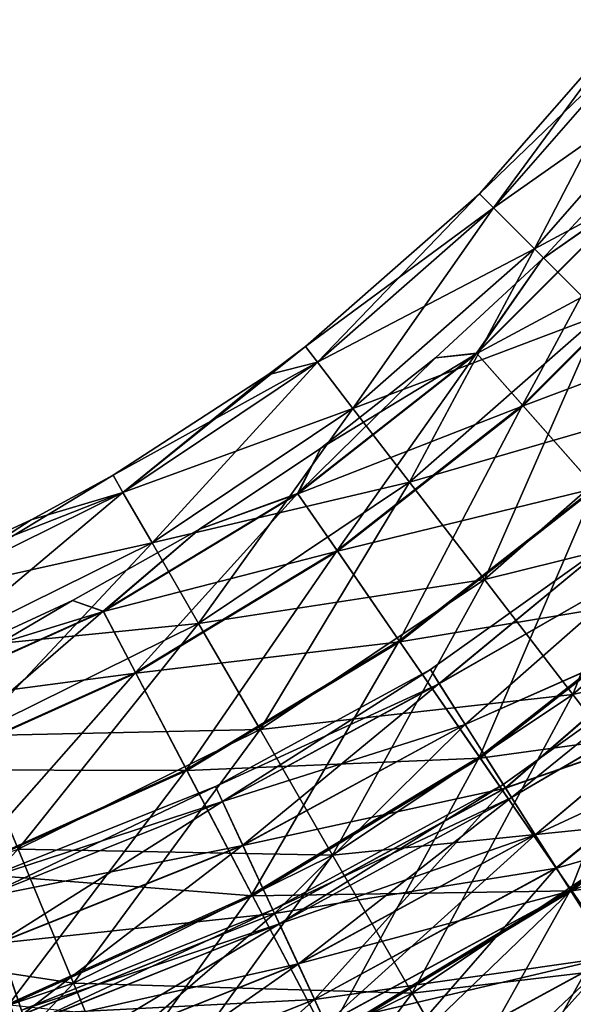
# Model space of a CAD drawing. Header units: millimetres. Extents: x -682 to 137, y -14 to 967.
# Tile 233 of 656: x -37 to -24, y 114 to 135. Entities that reach past the tile are written whole.
import ezdxf

# ---------------------------------------------------------------- set-up
doc = ezdxf.new("R2010")
doc.units = ezdxf.units.MM
doc.header["$LTSCALE"] = 65.185185
for name, color, linetype in [('4087', 7, 'CONTINUOUS'), ('4088', 7, 'CONTINUOUS'), ('4089', 7, 'CONTINUOUS'), ('4090', 7, 'CONTINUOUS'), ('4633', 7, 'CONTINUOUS'), ('4634', 7, 'CONTINUOUS'), ('4635', 7, 'CONTINUOUS'), ('4636', 7, 'CONTINUOUS')]:
    doc.layers.add(name, color=color, linetype=linetype)

msp = doc.modelspace()

# ---------------------------------------------------------------- linework, layer by layer
at = {"layer": '4087', "color": 7, "linetype": 'CONTINUOUS', "true_color": 0x96918c}
for points in [[(-26.405, 131.441), (-26.096, 131.133, 3.59), (-23.041, 135.283), (-26.405, 131.441)], [(-23.041, 135.283), (-26.096, 131.133, 3.59), (-22.695, 135.018, 3.59), (-23.041, 135.283)], [(-26.096, 131.133, 3.59), (-25.189, 130.227, 6.971), (-22.695, 135.018, 3.59), (-26.096, 131.133, 3.59)], [(-22.695, 135.018, 3.59), (-25.189, 130.227, 6.971), (-21.677, 134.238, 6.971), (-22.695, 135.018, 3.59)], [(-25.189, 130.227, 6.971), (-23.736, 128.775, 9.947), (-21.677, 134.238, 6.971), (-25.189, 130.227, 6.971)], [(-30.242, 128.072), (-29.977, 127.726, 3.59), (-26.405, 131.441), (-30.242, 128.072)], [(-26.405, 131.441), (-29.977, 127.726, 3.59), (-26.096, 131.133, 3.59), (-26.405, 131.441)], [(-29.977, 127.726, 3.59), (-29.195, 126.709, 6.971), (-26.096, 131.133, 3.59), (-29.977, 127.726, 3.59)], [(-26.096, 131.133, 3.59), (-29.195, 126.709, 6.971), (-25.189, 130.227, 6.971), (-26.096, 131.133, 3.59)], [(-29.195, 126.709, 6.971), (-27.944, 125.08, 9.947), (-25.189, 130.227, 6.971), (-29.195, 126.709, 6.971)], [(-25.189, 130.227, 6.971), (-27.944, 125.08, 9.947), (-23.736, 128.775, 9.947), (-25.189, 130.227, 6.971)], [(-27.944, 125.08, 9.947), (-26.295, 122.934, 12.345), (-23.736, 128.775, 9.947), (-27.944, 125.08, 9.947)], [(-23.736, 128.775, 9.947), (-26.295, 122.934, 12.345), (-21.82, 126.863, 12.345), (-23.736, 128.775, 9.947)], [(-31.076, 127.448), (-34.269, 124.855, 3.59), (-30.242, 128.072), (-31.076, 127.448)], [(-30.242, 128.072), (-34.269, 124.855, 3.59), (-29.977, 127.726, 3.59), (-30.242, 128.072)], [(-34.269, 124.855, 3.59), (-33.627, 123.745, 6.971), (-29.977, 127.726, 3.59), (-34.269, 124.855, 3.59)], [(-29.977, 127.726, 3.59), (-33.627, 123.745, 6.971), (-29.195, 126.709, 6.971), (-29.977, 127.726, 3.59)], [(-34.487, 125.233), (-34.269, 124.855, 3.59), (-31.076, 127.448), (-34.487, 125.233)], [(-26.295, 122.934, 12.345), (-24.345, 120.394, 14.025), (-21.82, 126.863, 12.345), (-26.295, 122.934, 12.345)], [(-21.82, 126.863, 12.345), (-24.345, 120.394, 14.025), (-19.555, 124.6, 14.025), (-21.82, 126.863, 12.345)], [(-33.627, 123.745, 6.971), (-32.599, 121.966, 9.947), (-29.195, 126.709, 6.971), (-33.627, 123.745, 6.971)], [(-29.195, 126.709, 6.971), (-32.599, 121.966, 9.947), (-27.944, 125.08, 9.947), (-29.195, 126.709, 6.971)], [(-36.294, 124.251), (-38.899, 122.57, 3.59), (-34.487, 125.233), (-36.294, 124.251)], [(-34.487, 125.233), (-38.899, 122.57, 3.59), (-34.269, 124.855, 3.59), (-34.487, 125.233)], [(-32.599, 121.966, 9.947), (-31.245, 119.623, 12.345), (-27.944, 125.08, 9.947), (-32.599, 121.966, 9.947)], [(-27.944, 125.08, 9.947), (-31.245, 119.623, 12.345), (-26.295, 122.934, 12.345), (-27.944, 125.08, 9.947)], [(-38.899, 122.57, 3.59), (-38.408, 121.385, 6.971), (-34.269, 124.855, 3.59), (-38.899, 122.57, 3.59)], [(-34.269, 124.855, 3.59), (-38.408, 121.385, 6.971), (-33.627, 123.745, 6.971), (-34.269, 124.855, 3.59)], [(-24.345, 120.394, 14.025), (-22.206, 117.61, 14.891), (-19.555, 124.6, 14.025), (-24.345, 120.394, 14.025)], [(-39.066, 122.973), (-38.899, 122.57, 3.59), (-36.294, 124.251), (-39.066, 122.973)], [(-38.408, 121.385, 6.971), (-37.621, 119.488, 9.947), (-33.627, 123.745, 6.971), (-38.408, 121.385, 6.971)], [(-33.627, 123.745, 6.971), (-37.621, 119.488, 9.947), (-32.599, 121.966, 9.947), (-33.627, 123.745, 6.971)], [(-31.245, 119.623, 12.345), (-29.643, 116.851, 14.025), (-26.295, 122.934, 12.345), (-31.245, 119.623, 12.345)], [(-26.295, 122.934, 12.345), (-29.643, 116.851, 14.025), (-24.345, 120.394, 14.025), (-26.295, 122.934, 12.345)], [(-37.621, 119.488, 9.947), (-36.585, 116.987, 12.345), (-32.599, 121.966, 9.947), (-37.621, 119.488, 9.947)], [(-32.599, 121.966, 9.947), (-36.585, 116.987, 12.345), (-31.245, 119.623, 12.345), (-32.599, 121.966, 9.947)], [(-29.643, 116.851, 14.025), (-27.886, 113.811, 14.891), (-24.345, 120.394, 14.025), (-29.643, 116.851, 14.025)], [(-24.345, 120.394, 14.025), (-27.886, 113.811, 14.891), (-22.206, 117.61, 14.891), (-24.345, 120.394, 14.025)], [(-36.585, 116.987, 12.345), (-35.359, 114.03, 14.025), (-31.245, 119.623, 12.345), (-36.585, 116.987, 12.345)], [(-31.245, 119.623, 12.345), (-35.359, 114.03, 14.025), (-29.643, 116.851, 14.025), (-31.245, 119.623, 12.345)], [(-27.886, 113.811, 14.891), (-26.077, 110.68, 14.891), (-22.206, 117.61, 14.891), (-27.886, 113.811, 14.891)], [(-22.206, 117.61, 14.891), (-26.077, 110.68, 14.891), (-20.003, 114.742, 14.891), (-22.206, 117.61, 14.891)], [(-36.585, 116.987, 12.345), (-41.394, 111.979, 14.025), (-35.359, 114.03, 14.025), (-36.585, 116.987, 12.345)], [(-35.359, 114.03, 14.025), (-34.014, 110.786, 14.891), (-29.643, 116.851, 14.025), (-35.359, 114.03, 14.025)], [(-29.643, 116.851, 14.025), (-34.014, 110.786, 14.891), (-27.886, 113.811, 14.891), (-29.643, 116.851, 14.025)], [(-26.077, 110.68, 14.891), (-24.32, 107.64, 14.025), (-20.003, 114.742, 14.891), (-26.077, 110.68, 14.891)], [(-41.394, 111.979, 14.025), (-40.485, 108.588, 14.891), (-35.359, 114.03, 14.025), (-41.394, 111.979, 14.025)], [(-35.359, 114.03, 14.025), (-40.485, 108.588, 14.891), (-34.014, 110.786, 14.891), (-35.359, 114.03, 14.025)], [(-34.014, 110.786, 14.891), (-32.63, 107.446, 14.891), (-27.886, 113.811, 14.891), (-34.014, 110.786, 14.891)], [(-27.886, 113.811, 14.891), (-32.63, 107.446, 14.891), (-26.077, 110.68, 14.891), (-27.886, 113.811, 14.891)]]:
    msp.add_3dface(points, dxfattribs=at)
at = {"layer": '4088', "color": 7, "linetype": 'CONTINUOUS', "true_color": 0x96918c}
for points in [[(-26.405, 131.441), (-23.041, 135.283), (-22.695, 135.018, -3.59), (-26.405, 131.441)], [(-26.096, 131.133, -3.59), (-26.405, 131.441), (-22.695, 135.018, -3.59), (-26.096, 131.133, -3.59)], [(-21.677, 134.238, -6.971), (-26.096, 131.133, -3.59), (-22.695, 135.018, -3.59), (-21.677, 134.238, -6.971)], [(-25.189, 130.227, -6.971), (-26.096, 131.133, -3.59), (-21.677, 134.238, -6.971), (-25.189, 130.227, -6.971)], [(-20.046, 132.989, -9.947), (-25.189, 130.227, -6.971), (-21.677, 134.238, -6.971), (-20.046, 132.989, -9.947)], [(-23.736, 128.775, -9.947), (-25.189, 130.227, -6.971), (-20.046, 132.989, -9.947), (-23.736, 128.775, -9.947)], [(-30.242, 128.072), (-26.405, 131.441), (-26.096, 131.133, -3.59), (-30.242, 128.072)], [(-29.977, 127.726, -3.59), (-30.242, 128.072), (-26.096, 131.133, -3.59), (-29.977, 127.726, -3.59)], [(-25.189, 130.227, -6.971), (-29.977, 127.726, -3.59), (-26.096, 131.133, -3.59), (-25.189, 130.227, -6.971)], [(-29.195, 126.709, -6.971), (-29.977, 127.726, -3.59), (-25.189, 130.227, -6.971), (-29.195, 126.709, -6.971)], [(-23.736, 128.775, -9.947), (-29.195, 126.709, -6.971), (-25.189, 130.227, -6.971), (-23.736, 128.775, -9.947)], [(-27.944, 125.08, -9.947), (-29.195, 126.709, -6.971), (-23.736, 128.775, -9.947), (-27.944, 125.08, -9.947)], [(-21.82, 126.863, -12.345), (-27.944, 125.08, -9.947), (-23.736, 128.775, -9.947), (-21.82, 126.863, -12.345)], [(-31.076, 127.448), (-30.242, 128.072), (-29.977, 127.726, -3.59), (-31.076, 127.448)], [(-34.487, 125.233), (-31.076, 127.448), (-29.977, 127.726, -3.59), (-34.487, 125.233)], [(-34.269, 124.855, -3.59), (-34.487, 125.233), (-29.977, 127.726, -3.59), (-34.269, 124.855, -3.59)], [(-29.195, 126.709, -6.971), (-34.269, 124.855, -3.59), (-29.977, 127.726, -3.59), (-29.195, 126.709, -6.971)], [(-26.295, 122.934, -12.345), (-27.944, 125.08, -9.947), (-21.82, 126.863, -12.345), (-26.295, 122.934, -12.345)], [(-19.555, 124.6, -14.025), (-26.295, 122.934, -12.345), (-21.82, 126.863, -12.345), (-19.555, 124.6, -14.025)], [(-33.627, 123.745, -6.971), (-34.269, 124.855, -3.59), (-29.195, 126.709, -6.971), (-33.627, 123.745, -6.971)], [(-27.944, 125.08, -9.947), (-33.627, 123.745, -6.971), (-29.195, 126.709, -6.971), (-27.944, 125.08, -9.947)], [(-36.294, 124.251), (-34.487, 125.233), (-34.269, 124.855, -3.59), (-36.294, 124.251)], [(-32.599, 121.966, -9.947), (-33.627, 123.745, -6.971), (-27.944, 125.08, -9.947), (-32.599, 121.966, -9.947)], [(-26.295, 122.934, -12.345), (-32.599, 121.966, -9.947), (-27.944, 125.08, -9.947), (-26.295, 122.934, -12.345)], [(-39.066, 122.973), (-36.294, 124.251), (-34.269, 124.855, -3.59), (-39.066, 122.973)], [(-38.899, 122.57, -3.59), (-39.066, 122.973), (-34.269, 124.855, -3.59), (-38.899, 122.57, -3.59)], [(-33.627, 123.745, -6.971), (-38.899, 122.57, -3.59), (-34.269, 124.855, -3.59), (-33.627, 123.745, -6.971)], [(-24.345, 120.394, -14.025), (-26.295, 122.934, -12.345), (-19.555, 124.6, -14.025), (-24.345, 120.394, -14.025)], [(-17.071, 122.119, -14.891), (-24.345, 120.394, -14.025), (-19.555, 124.6, -14.025), (-17.071, 122.119, -14.891)], [(-38.408, 121.385, -6.971), (-38.899, 122.57, -3.59), (-33.627, 123.745, -6.971), (-38.408, 121.385, -6.971)], [(-32.599, 121.966, -9.947), (-38.408, 121.385, -6.971), (-33.627, 123.745, -6.971), (-32.599, 121.966, -9.947)], [(-31.245, 119.623, -12.345), (-32.599, 121.966, -9.947), (-26.295, 122.934, -12.345), (-31.245, 119.623, -12.345)], [(-24.345, 120.394, -14.025), (-31.245, 119.623, -12.345), (-26.295, 122.934, -12.345), (-24.345, 120.394, -14.025)], [(-22.206, 117.61, -14.891), (-24.345, 120.394, -14.025), (-17.071, 122.119, -14.891), (-22.206, 117.61, -14.891)], [(-37.621, 119.488, -9.947), (-38.408, 121.385, -6.971), (-32.599, 121.966, -9.947), (-37.621, 119.488, -9.947)], [(-31.245, 119.623, -12.345), (-37.621, 119.488, -9.947), (-32.599, 121.966, -9.947), (-31.245, 119.623, -12.345)], [(-29.643, 116.851, -14.025), (-31.245, 119.623, -12.345), (-24.345, 120.394, -14.025), (-29.643, 116.851, -14.025)], [(-22.206, 117.61, -14.891), (-29.643, 116.851, -14.025), (-24.345, 120.394, -14.025), (-22.206, 117.61, -14.891)], [(-36.585, 116.987, -12.345), (-37.621, 119.488, -9.947), (-31.245, 119.623, -12.345), (-36.585, 116.987, -12.345)], [(-29.643, 116.851, -14.025), (-36.585, 116.987, -12.345), (-31.245, 119.623, -12.345), (-29.643, 116.851, -14.025)], [(-27.886, 113.811, -14.891), (-29.643, 116.851, -14.025), (-22.206, 117.61, -14.891), (-27.886, 113.811, -14.891)], [(-20.003, 114.742, -14.891), (-27.886, 113.811, -14.891), (-22.206, 117.61, -14.891), (-20.003, 114.742, -14.891)], [(-35.359, 114.03, -14.025), (-42.223, 115.072, -12.345), (-36.585, 116.987, -12.345), (-35.359, 114.03, -14.025)], [(-35.359, 114.03, -14.025), (-36.585, 116.987, -12.345), (-29.643, 116.851, -14.025), (-35.359, 114.03, -14.025)], [(-27.886, 113.811, -14.891), (-35.359, 114.03, -14.025), (-29.643, 116.851, -14.025), (-27.886, 113.811, -14.891)], [(-41.394, 111.979, -14.025), (-42.223, 115.072, -12.345), (-35.359, 114.03, -14.025), (-41.394, 111.979, -14.025)], [(-26.077, 110.68, -14.891), (-27.886, 113.811, -14.891), (-20.003, 114.742, -14.891), (-26.077, 110.68, -14.891)], [(-17.864, 111.958, -14.025), (-26.077, 110.68, -14.891), (-20.003, 114.742, -14.891), (-17.864, 111.958, -14.025)], [(-34.014, 110.786, -14.891), (-41.394, 111.979, -14.025), (-35.359, 114.03, -14.025), (-34.014, 110.786, -14.891)], [(-34.014, 110.786, -14.891), (-35.359, 114.03, -14.025), (-27.886, 113.811, -14.891), (-34.014, 110.786, -14.891)], [(-26.077, 110.68, -14.891), (-34.014, 110.786, -14.891), (-27.886, 113.811, -14.891), (-26.077, 110.68, -14.891)]]:
    msp.add_3dface(points, dxfattribs=at)
at = {"layer": '4089', "color": 7, "linetype": 'CONTINUOUS', "true_color": 0x96918c}
for points in [[(-22.823, 132.373), (-25.009, 130.009), (-22.917, 131.463, -3.663), (-22.823, 132.373)], [(-22.917, 131.463, -3.663), (-25.009, 130.009), (-26.463, 127.917, -3.663), (-22.917, 131.463, -3.663)], [(-22.917, 131.463, -3.663), (-26.463, 127.917, -3.663), (-21.765, 130.442, -7.031), (-22.917, 131.463, -3.663)], [(-21.765, 130.442, -7.031), (-26.463, 127.917, -3.663), (-25.442, 126.765, -7.031), (-21.765, 130.442, -7.031)], [(-21.765, 130.442, -7.031), (-25.442, 126.765, -7.031), (-19.948, 128.833, -9.83), (-21.765, 130.442, -7.031)], [(-25.009, 130.009), (-27.373, 127.823), (-26.463, 127.917, -3.663), (-25.009, 130.009)], [(-19.948, 128.833, -9.83), (-25.442, 126.765, -7.031), (-23.833, 124.948, -9.83), (-19.948, 128.833, -9.83)], [(-26.463, 127.917, -3.663), (-29.901, 125.83), (-30.41, 124.824, -3.663), (-26.463, 127.917, -3.663)], [(-26.463, 127.917, -3.663), (-30.41, 124.824, -3.663), (-25.442, 126.765, -7.031), (-26.463, 127.917, -3.663)], [(-27.373, 127.823), (-29.901, 125.83), (-26.463, 127.917, -3.663), (-27.373, 127.823)], [(-25.442, 126.765, -7.031), (-30.41, 124.824, -3.663), (-29.536, 123.558, -7.031), (-25.442, 126.765, -7.031)], [(-25.442, 126.765, -7.031), (-29.536, 123.558, -7.031), (-23.833, 124.948, -9.83), (-25.442, 126.765, -7.031)], [(-29.901, 125.83), (-32.578, 124.042), (-30.41, 124.824, -3.663), (-29.901, 125.83)], [(-23.833, 124.948, -9.83), (-29.536, 123.558, -7.031), (-28.157, 121.56, -9.83), (-23.833, 124.948, -9.83)], [(-23.833, 124.948, -9.83), (-28.157, 121.56, -9.83), (-21.766, 122.615, -11.83), (-23.833, 124.948, -9.83)], [(-30.41, 124.824, -3.663), (-32.578, 124.042), (-34.702, 122.23, -3.663), (-30.41, 124.824, -3.663)], [(-30.41, 124.824, -3.663), (-34.702, 122.23, -3.663), (-29.536, 123.558, -7.031), (-30.41, 124.824, -3.663)], [(-32.578, 124.042), (-35.386, 122.469), (-34.702, 122.23, -3.663), (-32.578, 124.042)], [(-29.536, 123.558, -7.031), (-34.702, 122.23, -3.663), (-33.986, 120.867, -7.031), (-29.536, 123.558, -7.031)], [(-29.536, 123.558, -7.031), (-33.986, 120.867, -7.031), (-28.157, 121.56, -9.83), (-29.536, 123.558, -7.031)], [(-21.766, 122.615, -11.83), (-28.157, 121.56, -9.83), (-26.387, 118.995, -11.83), (-21.766, 122.615, -11.83)], [(-21.766, 122.615, -11.83), (-26.387, 118.995, -11.83), (-19.408, 119.954, -12.87), (-21.766, 122.615, -11.83)], [(-35.386, 122.469), (-38.31, 121.121), (-34.702, 122.23, -3.663), (-35.386, 122.469)], [(-34.702, 122.23, -3.663), (-38.31, 121.121), (-39.274, 120.172, -3.663), (-34.702, 122.23, -3.663)], [(-34.702, 122.23, -3.663), (-39.274, 120.172, -3.663), (-33.986, 120.867, -7.031), (-34.702, 122.23, -3.663)], [(-28.157, 121.56, -9.83), (-33.986, 120.867, -7.031), (-32.859, 118.718, -9.83), (-28.157, 121.56, -9.83)], [(-28.157, 121.56, -9.83), (-32.859, 118.718, -9.83), (-26.387, 118.995, -11.83), (-28.157, 121.56, -9.83)], [(-33.986, 120.867, -7.031), (-39.274, 120.172, -3.663), (-38.729, 118.733, -7.031), (-33.986, 120.867, -7.031)], [(-33.986, 120.867, -7.031), (-38.729, 118.733, -7.031), (-32.859, 118.718, -9.83), (-33.986, 120.867, -7.031)], [(-19.408, 119.954, -12.87), (-26.387, 118.995, -11.83), (-24.367, 116.069, -12.87), (-19.408, 119.954, -12.87)], [(-19.408, 119.954, -12.87), (-24.367, 116.069, -12.87), (-16.952, 117.182, -12.865), (-19.408, 119.954, -12.87)], [(-26.387, 118.995, -11.83), (-32.859, 118.718, -9.83), (-31.41, 115.958, -11.83), (-26.387, 118.995, -11.83)], [(-26.387, 118.995, -11.83), (-31.41, 115.958, -11.83), (-24.367, 116.069, -12.87), (-26.387, 118.995, -11.83)], [(-32.859, 118.718, -9.83), (-38.729, 118.733, -7.031), (-37.868, 116.464, -9.83), (-32.859, 118.718, -9.83)], [(-32.859, 118.718, -9.83), (-37.868, 116.464, -9.83), (-31.41, 115.958, -11.83), (-32.859, 118.718, -9.83)], [(-16.952, 117.182, -12.865), (-24.367, 116.069, -12.87), (-22.263, 113.021, -12.865), (-16.952, 117.182, -12.865)], [(-31.41, 115.958, -11.83), (-37.868, 116.464, -9.83), (-36.763, 113.549, -11.83), (-31.41, 115.958, -11.83)], [(-24.367, 116.069, -12.87), (-31.41, 115.958, -11.83), (-29.758, 112.811, -12.87), (-24.367, 116.069, -12.87)], [(-24.367, 116.069, -12.87), (-29.758, 112.811, -12.87), (-22.263, 113.021, -12.865), (-24.367, 116.069, -12.87)], [(-31.41, 115.958, -11.83), (-36.763, 113.549, -11.83), (-29.758, 112.811, -12.87), (-31.41, 115.958, -11.83)]]:
    msp.add_3dface(points, dxfattribs=at)
at = {"layer": '4090', "color": 7, "linetype": 'CONTINUOUS', "true_color": 0x96918c}
for points in [[(-25.009, 130.009), (-22.823, 132.373), (-22.924, 131.469, 3.63), (-25.009, 130.009)], [(-25.009, 130.009), (-22.924, 131.469, 3.63), (-26.469, 127.924, 3.63), (-25.009, 130.009)], [(-22.924, 131.469, 3.63), (-25.454, 126.778, 7.003), (-26.469, 127.924, 3.63), (-22.924, 131.469, 3.63)], [(-21.778, 130.454, 7.003), (-25.454, 126.778, 7.003), (-22.924, 131.469, 3.63), (-21.778, 130.454, 7.003)], [(-21.778, 130.454, 7.003), (-23.85, 124.967, 9.808), (-25.454, 126.778, 7.003), (-21.778, 130.454, 7.003)], [(-27.373, 127.823), (-25.009, 130.009), (-26.469, 127.924, 3.63), (-27.373, 127.823)], [(-27.373, 127.823), (-26.469, 127.924, 3.63), (-30.416, 124.832, 3.63), (-27.373, 127.823)], [(-26.469, 127.924, 3.63), (-29.546, 123.572, 7.003), (-30.416, 124.832, 3.63), (-26.469, 127.924, 3.63)], [(-29.901, 125.83), (-27.373, 127.823), (-30.416, 124.832, 3.63), (-29.901, 125.83)], [(-25.454, 126.778, 7.003), (-29.546, 123.572, 7.003), (-26.469, 127.924, 3.63), (-25.454, 126.778, 7.003)], [(-25.454, 126.778, 7.003), (-28.172, 121.581, 9.808), (-29.546, 123.572, 7.003), (-25.454, 126.778, 7.003)], [(-23.85, 124.967, 9.808), (-28.172, 121.581, 9.808), (-25.454, 126.778, 7.003), (-23.85, 124.967, 9.808)], [(-32.578, 124.042), (-29.901, 125.83), (-30.416, 124.832, 3.63), (-32.578, 124.042)], [(-23.85, 124.967, 9.808), (-26.404, 119.02, 11.816), (-28.172, 121.581, 9.808), (-23.85, 124.967, 9.808)], [(-21.786, 122.638, 11.816), (-26.404, 119.02, 11.816), (-23.85, 124.967, 9.808), (-21.786, 122.638, 11.816)], [(-32.578, 124.042), (-30.416, 124.832, 3.63), (-34.706, 122.238, 3.63), (-32.578, 124.042)], [(-30.416, 124.832, 3.63), (-33.995, 120.883, 7.003), (-34.706, 122.238, 3.63), (-30.416, 124.832, 3.63)], [(-29.546, 123.572, 7.003), (-33.995, 120.883, 7.003), (-30.416, 124.832, 3.63), (-29.546, 123.572, 7.003)], [(-35.386, 122.469), (-32.578, 124.042), (-34.706, 122.238, 3.63), (-35.386, 122.469)], [(-29.546, 123.572, 7.003), (-32.87, 118.741, 9.808), (-33.995, 120.883, 7.003), (-29.546, 123.572, 7.003)], [(-28.172, 121.581, 9.808), (-32.87, 118.741, 9.808), (-29.546, 123.572, 7.003), (-28.172, 121.581, 9.808)], [(-21.786, 122.638, 11.816), (-24.386, 116.097, 12.865), (-26.404, 119.02, 11.816), (-21.786, 122.638, 11.816)], [(-19.43, 119.979, 12.865), (-24.386, 116.097, 12.865), (-21.786, 122.638, 11.816), (-19.43, 119.979, 12.865)], [(-38.31, 121.121), (-35.386, 122.469), (-39.278, 120.181, 3.63), (-38.31, 121.121)], [(-35.386, 122.469), (-34.706, 122.238, 3.63), (-39.278, 120.181, 3.63), (-35.386, 122.469)], [(-34.706, 122.238, 3.63), (-38.735, 118.75, 7.003), (-39.278, 120.181, 3.63), (-34.706, 122.238, 3.63)], [(-33.995, 120.883, 7.003), (-38.735, 118.75, 7.003), (-34.706, 122.238, 3.63), (-33.995, 120.883, 7.003)], [(-28.172, 121.581, 9.808), (-31.424, 115.985, 11.816), (-32.87, 118.741, 9.808), (-28.172, 121.581, 9.808)], [(-26.404, 119.02, 11.816), (-31.424, 115.985, 11.816), (-28.172, 121.581, 9.808), (-26.404, 119.02, 11.816)], [(-33.995, 120.883, 7.003), (-37.877, 116.487, 9.808), (-38.735, 118.75, 7.003), (-33.995, 120.883, 7.003)], [(-32.87, 118.741, 9.808), (-37.877, 116.487, 9.808), (-33.995, 120.883, 7.003), (-32.87, 118.741, 9.808)], [(-19.43, 119.979, 12.865), (-22.282, 113.048, 12.87), (-24.386, 116.097, 12.865), (-19.43, 119.979, 12.865)], [(-26.404, 119.02, 11.816), (-29.773, 112.84, 12.865), (-31.424, 115.985, 11.816), (-26.404, 119.02, 11.816)], [(-24.386, 116.097, 12.865), (-29.773, 112.84, 12.865), (-26.404, 119.02, 11.816), (-24.386, 116.097, 12.865)], [(-32.87, 118.741, 9.808), (-36.774, 113.578, 11.816), (-37.877, 116.487, 9.808), (-32.87, 118.741, 9.808)], [(-31.424, 115.985, 11.816), (-36.774, 113.578, 11.816), (-32.87, 118.741, 9.808), (-31.424, 115.985, 11.816)], [(-31.424, 115.985, 11.816), (-35.514, 110.256, 12.865), (-36.774, 113.578, 11.816), (-31.424, 115.985, 11.816)], [(-29.773, 112.84, 12.865), (-35.514, 110.256, 12.865), (-31.424, 115.985, 11.816), (-29.773, 112.84, 12.865)], [(-24.386, 116.097, 12.865), (-28.052, 109.56, 12.87), (-29.773, 112.84, 12.865), (-24.386, 116.097, 12.865)], [(-22.282, 113.048, 12.87), (-28.052, 109.56, 12.87), (-24.386, 116.097, 12.865), (-22.282, 113.048, 12.87)], [(-35.514, 110.256, 12.865), (-41.524, 108.383, 12.865), (-36.774, 113.578, 11.816), (-35.514, 110.256, 12.865)]]:
    msp.add_3dface(points, dxfattribs=at)
at = {"layer": '4633', "color": 7, "linetype": 'CONTINUOUS', "true_color": 0x191919}
for points in [[(-27.486, 120.946, -0.003), (-27.29, 120.637, 2.315), (-23.289, 123.933, 1.299), (-27.486, 120.946, -0.003)], [(-23.289, 123.932, -1.305), (-27.486, 120.946, -0.003), (-23.289, 123.933, 1.299), (-23.289, 123.932, -1.305)], [(-27.289, 120.635, -2.32), (-27.486, 120.946, -0.003), (-23.289, 123.932, -1.305), (-27.289, 120.635, -2.32)], [(-23.289, 123.933, 1.299), (-27.29, 120.637, 2.315), (-22.702, 123.265, 3.747), (-23.289, 123.933, 1.299)], [(-22.701, 123.262, -3.753), (-27.289, 120.635, -2.32), (-23.289, 123.932, -1.305), (-22.701, 123.262, -3.753)], [(-27.29, 120.637, 2.315), (-26.719, 119.738, 4.406), (-22.702, 123.265, 3.747), (-27.29, 120.637, 2.315)], [(-26.718, 119.735, -4.411), (-27.289, 120.635, -2.32), (-22.701, 123.262, -3.753), (-26.718, 119.735, -4.411)], [(-22.702, 123.265, 3.747), (-26.719, 119.738, 4.406), (-21.597, 122.008, 5.743), (-22.702, 123.265, 3.747)], [(-21.596, 122.003, -5.747), (-26.718, 119.735, -4.411), (-22.701, 123.262, -3.753), (-21.596, 122.003, -5.747)], [(-26.719, 119.738, 4.406), (-25.829, 118.339, 6.066), (-21.597, 122.008, 5.743), (-26.719, 119.738, 4.406)], [(-25.828, 118.334, -6.069), (-26.718, 119.735, -4.411), (-21.596, 122.003, -5.747), (-25.828, 118.334, -6.069)], [(-21.597, 122.008, 5.743), (-25.829, 118.339, 6.066), (-20.109, 120.313, 7.047), (-21.597, 122.008, 5.743)], [(-20.108, 120.307, -7.049), (-25.828, 118.334, -6.069), (-21.596, 122.003, -5.747), (-20.108, 120.307, -7.049)], [(-32.228, 118.369, -0.003), (-32.073, 118.037, 2.315), (-27.486, 120.946, -0.003), (-32.228, 118.369, -0.003)], [(-27.289, 120.635, -2.32), (-32.228, 118.369, -0.003), (-27.486, 120.946, -0.003), (-27.289, 120.635, -2.32)], [(-27.486, 120.946, -0.003), (-32.073, 118.037, 2.315), (-27.29, 120.637, 2.315), (-27.486, 120.946, -0.003)], [(-32.073, 118.035, -2.32), (-32.228, 118.369, -0.003), (-27.289, 120.635, -2.32), (-32.073, 118.035, -2.32)], [(-32.073, 118.037, 2.315), (-31.624, 117.072, 4.406), (-27.29, 120.637, 2.315), (-32.073, 118.037, 2.315)], [(-26.718, 119.735, -4.411), (-32.073, 118.035, -2.32), (-27.289, 120.635, -2.32), (-26.718, 119.735, -4.411)], [(-27.29, 120.637, 2.315), (-31.624, 117.072, 4.406), (-26.719, 119.738, 4.406), (-27.29, 120.637, 2.315)], [(-25.829, 118.339, 6.066), (-24.708, 116.574, 7.132), (-20.109, 120.313, 7.047), (-25.829, 118.339, 6.066)], [(-24.707, 116.569, -7.134), (-25.828, 118.334, -6.069), (-20.108, 120.307, -7.049), (-24.707, 116.569, -7.134)], [(-24.708, 116.574, 7.132), (-23.466, 114.618, 7.5), (-20.109, 120.313, 7.047), (-24.708, 116.574, 7.132)], [(-18.416, 118.379, -7.5), (-24.707, 116.569, -7.134), (-20.108, 120.307, -7.049), (-18.416, 118.379, -7.5)], [(-31.624, 117.068, -4.411), (-32.073, 118.035, -2.32), (-26.718, 119.735, -4.411), (-31.624, 117.068, -4.411)], [(-31.624, 117.072, 4.406), (-30.924, 115.568, 6.066), (-26.719, 119.738, 4.406), (-31.624, 117.072, 4.406)], [(-25.828, 118.334, -6.069), (-31.624, 117.068, -4.411), (-26.718, 119.735, -4.411), (-25.828, 118.334, -6.069)], [(-26.719, 119.738, 4.406), (-30.924, 115.568, 6.066), (-25.829, 118.339, 6.066), (-26.719, 119.738, 4.406)], [(-23.465, 114.612, -7.5), (-24.707, 116.569, -7.134), (-18.416, 118.379, -7.5), (-23.465, 114.612, -7.5)], [(-37.482, 116.269, -0.003), (-37.363, 115.923, 2.315), (-32.228, 118.369, -0.003), (-37.482, 116.269, -0.003)], [(-32.073, 118.035, -2.32), (-37.482, 116.269, -0.003), (-32.228, 118.369, -0.003), (-32.073, 118.035, -2.32)], [(-32.228, 118.369, -0.003), (-37.363, 115.923, 2.315), (-32.073, 118.037, 2.315), (-32.228, 118.369, -0.003)], [(-30.924, 115.563, -6.069), (-31.624, 117.068, -4.411), (-25.828, 118.334, -6.069), (-30.924, 115.563, -6.069)], [(-30.924, 115.568, 6.066), (-30.043, 113.673, 7.132), (-25.829, 118.339, 6.066), (-30.924, 115.568, 6.066)], [(-24.707, 116.569, -7.134), (-30.924, 115.563, -6.069), (-25.828, 118.334, -6.069), (-24.707, 116.569, -7.134)], [(-25.829, 118.339, 6.066), (-30.043, 113.673, 7.132), (-24.708, 116.574, 7.132), (-25.829, 118.339, 6.066)], [(-37.363, 115.921, -2.32), (-37.482, 116.269, -0.003), (-32.073, 118.035, -2.32), (-37.363, 115.921, -2.32)], [(-37.363, 115.923, 2.315), (-37.018, 114.916, 4.406), (-32.073, 118.037, 2.315), (-37.363, 115.923, 2.315)], [(-31.624, 117.068, -4.411), (-37.363, 115.921, -2.32), (-32.073, 118.035, -2.32), (-31.624, 117.068, -4.411)], [(-32.073, 118.037, 2.315), (-37.018, 114.916, 4.406), (-31.624, 117.072, 4.406), (-32.073, 118.037, 2.315)], [(-37.018, 114.912, -4.411), (-37.363, 115.921, -2.32), (-31.624, 117.068, -4.411), (-37.018, 114.912, -4.411)], [(-37.018, 114.916, 4.406), (-36.482, 113.347, 6.066), (-31.624, 117.072, 4.406), (-37.018, 114.916, 4.406)], [(-30.924, 115.563, -6.069), (-37.018, 114.912, -4.411), (-31.624, 117.068, -4.411), (-30.924, 115.563, -6.069)], [(-31.624, 117.072, 4.406), (-36.482, 113.347, 6.066), (-30.924, 115.568, 6.066), (-31.624, 117.072, 4.406)], [(-30.042, 113.667, -7.134), (-30.924, 115.563, -6.069), (-24.707, 116.569, -7.134), (-30.042, 113.667, -7.134)], [(-30.043, 113.673, 7.132), (-29.065, 111.571, 7.5), (-24.708, 116.574, 7.132), (-30.043, 113.673, 7.132)], [(-23.465, 114.612, -7.5), (-30.042, 113.667, -7.134), (-24.707, 116.569, -7.134), (-23.465, 114.612, -7.5)], [(-24.708, 116.574, 7.132), (-29.065, 111.571, 7.5), (-23.466, 114.618, 7.5), (-24.708, 116.574, 7.132)], [(-36.481, 113.342, -6.069), (-37.018, 114.912, -4.411), (-30.924, 115.563, -6.069), (-36.481, 113.342, -6.069)], [(-36.482, 113.347, 6.066), (-35.805, 111.369, 7.132), (-30.924, 115.568, 6.066), (-36.482, 113.347, 6.066)], [(-30.042, 113.667, -7.134), (-36.481, 113.342, -6.069), (-30.924, 115.563, -6.069), (-30.042, 113.667, -7.134)], [(-30.924, 115.568, 6.066), (-35.805, 111.369, 7.132), (-30.043, 113.673, 7.132), (-30.924, 115.568, 6.066)], [(-36.481, 113.342, -6.069), (-42.772, 113.226, -4.411), (-37.018, 114.912, -4.411), (-36.481, 113.342, -6.069)], [(-37.018, 114.916, 4.406), (-42.37, 111.62, 6.066), (-36.482, 113.347, 6.066), (-37.018, 114.916, 4.406)], [(-29.064, 111.565, -7.5), (-30.042, 113.667, -7.134), (-23.465, 114.612, -7.5), (-29.064, 111.565, -7.5)], [(-35.805, 111.363, -7.134), (-36.481, 113.342, -6.069), (-30.042, 113.667, -7.134), (-35.805, 111.363, -7.134)], [(-35.805, 111.369, 7.132), (-35.056, 109.176, 7.5), (-30.043, 113.673, 7.132), (-35.805, 111.369, 7.132)], [(-29.064, 111.565, -7.5), (-35.805, 111.363, -7.134), (-30.042, 113.667, -7.134), (-29.064, 111.565, -7.5)], [(-30.043, 113.673, 7.132), (-35.056, 109.176, 7.5), (-29.065, 111.571, 7.5), (-30.043, 113.673, 7.132)]]:
    msp.add_3dface(points, dxfattribs=at)
at = {"layer": '4634', "color": 7, "linetype": 'CONTINUOUS', "true_color": 0x191919}
for points in [[(-23.466, 114.618, 7.5), (-29.065, 111.571, 7.5), (-28.088, 109.47, 7.134), (-23.466, 114.618, 7.5)], [(-29.064, 111.565, -7.5), (-23.465, 114.612, -7.5), (-22.222, 112.656, -7.132), (-29.064, 111.565, -7.5)], [(-23.466, 114.618, 7.5), (-28.088, 109.47, 7.134), (-22.223, 112.662, 7.134), (-23.466, 114.618, 7.5)]]:
    msp.add_3dface(points, dxfattribs=at)
at = {"layer": '4635', "color": 7, "linetype": 'CONTINUOUS', "true_color": 0x191919}
for points in [[(-22.542, 113.163, 4.158), (-29.065, 111.57, 4.5), (-23.465, 114.617, 4.5), (-22.542, 113.163, 4.158)], [(-29.064, 111.567, -4.5), (-28.338, 110.005, -4.157), (-23.465, 114.613, -4.5), (-29.064, 111.567, -4.5)], [(-23.465, 114.613, -4.5), (-28.338, 110.005, -4.157), (-22.542, 113.16, -4.157), (-23.465, 114.613, -4.5)]]:
    msp.add_3dface(points, dxfattribs=at)
at = {"layer": '4636', "color": 7, "linetype": 'CONTINUOUS', "true_color": 0x191919}
for points in [[(-25.694, 118.125, 1.721), (-25.878, 118.414, -0.002), (-21.31, 121.679, 1.006), (-25.694, 118.125, 1.721)], [(-25.878, 118.414, -0.002), (-25.694, 118.124, -1.724), (-21.311, 121.679, -0.999), (-25.878, 118.414, -0.002)], [(-21.31, 121.679, 1.006), (-25.878, 118.414, -0.002), (-21.311, 121.679, -0.999), (-21.31, 121.679, 1.006)], [(-20.735, 121.024, 2.811), (-25.694, 118.125, 1.721), (-21.31, 121.679, 1.006), (-20.735, 121.024, 2.811)], [(-21.311, 121.679, -0.999), (-25.694, 118.124, -1.724), (-20.738, 121.026, -2.806), (-21.311, 121.679, -0.999)], [(-25.694, 118.124, -1.724), (-25.171, 117.3, -3.183), (-20.738, 121.026, -2.806), (-25.694, 118.124, -1.724)], [(-25.171, 117.302, 3.181), (-25.694, 118.125, 1.721), (-20.735, 121.024, 2.811), (-25.171, 117.302, 3.181)], [(-20.738, 121.026, -2.806), (-25.171, 117.3, -3.183), (-19.704, 119.848, -4.055), (-20.738, 121.026, -2.806)], [(-19.699, 119.844, 4.058), (-25.171, 117.302, 3.181), (-20.735, 121.024, 2.811), (-19.699, 119.844, 4.058)], [(-25.171, 117.3, -3.183), (-24.388, 116.067, -4.158), (-19.704, 119.848, -4.055), (-25.171, 117.3, -3.183)], [(-24.389, 116.07, 4.157), (-25.171, 117.302, 3.181), (-19.699, 119.844, 4.058), (-24.389, 116.07, 4.157)], [(-18.417, 118.384, 4.5), (-24.389, 116.07, 4.157), (-19.699, 119.844, 4.058), (-18.417, 118.384, 4.5)], [(-24.388, 116.067, -4.158), (-23.465, 114.613, -4.5), (-19.704, 119.848, -4.055), (-24.388, 116.067, -4.158)], [(-30.963, 115.649, -0.002), (-30.818, 115.337, -1.724), (-25.878, 118.414, -0.002), (-30.963, 115.649, -0.002)], [(-25.694, 118.125, 1.721), (-30.963, 115.649, -0.002), (-25.878, 118.414, -0.002), (-25.694, 118.125, 1.721)], [(-25.878, 118.414, -0.002), (-30.818, 115.337, -1.724), (-25.694, 118.124, -1.724), (-25.878, 118.414, -0.002)], [(-18.417, 118.384, 4.5), (-23.465, 114.617, 4.5), (-24.389, 116.07, 4.157), (-18.417, 118.384, 4.5)], [(-30.818, 115.339, 1.721), (-30.963, 115.649, -0.002), (-25.694, 118.125, 1.721), (-30.818, 115.339, 1.721)], [(-25.171, 117.302, 3.181), (-30.818, 115.339, 1.721), (-25.694, 118.125, 1.721), (-25.171, 117.302, 3.181)], [(-30.818, 115.337, -1.724), (-30.407, 114.452, -3.183), (-25.694, 118.124, -1.724), (-30.818, 115.337, -1.724)], [(-25.694, 118.124, -1.724), (-30.407, 114.452, -3.183), (-25.171, 117.3, -3.183), (-25.694, 118.124, -1.724)], [(-30.407, 114.455, 3.181), (-30.818, 115.339, 1.721), (-25.171, 117.302, 3.181), (-30.407, 114.455, 3.181)], [(-24.389, 116.07, 4.157), (-30.407, 114.455, 3.181), (-25.171, 117.302, 3.181), (-24.389, 116.07, 4.157)], [(-30.407, 114.452, -3.183), (-29.791, 113.128, -4.158), (-25.171, 117.3, -3.183), (-30.407, 114.452, -3.183)], [(-25.171, 117.3, -3.183), (-29.791, 113.128, -4.158), (-24.388, 116.067, -4.158), (-25.171, 117.3, -3.183)], [(-29.791, 113.131, 4.157), (-30.407, 114.455, 3.181), (-24.389, 116.07, 4.157), (-29.791, 113.131, 4.157)], [(-23.465, 114.617, 4.5), (-29.791, 113.131, 4.157), (-24.389, 116.07, 4.157), (-23.465, 114.617, 4.5)], [(-29.791, 113.128, -4.158), (-29.064, 111.567, -4.5), (-24.388, 116.067, -4.158), (-29.791, 113.128, -4.158)], [(-29.064, 111.567, -4.5), (-23.465, 114.613, -4.5), (-24.388, 116.067, -4.158), (-29.064, 111.567, -4.5)], [(-36.511, 113.431, -0.002), (-36.4, 113.106, -1.724), (-30.963, 115.649, -0.002), (-36.511, 113.431, -0.002)], [(-30.818, 115.339, 1.721), (-36.511, 113.431, -0.002), (-30.963, 115.649, -0.002), (-30.818, 115.339, 1.721)], [(-30.963, 115.649, -0.002), (-36.4, 113.106, -1.724), (-30.818, 115.337, -1.724), (-30.963, 115.649, -0.002)], [(-36.4, 113.107, 1.72), (-36.511, 113.431, -0.002), (-30.818, 115.339, 1.721), (-36.4, 113.107, 1.72)], [(-30.407, 114.455, 3.181), (-36.4, 113.107, 1.72), (-30.818, 115.339, 1.721), (-30.407, 114.455, 3.181)], [(-36.4, 113.106, -1.724), (-36.084, 112.182, -3.183), (-30.818, 115.337, -1.724), (-36.4, 113.106, -1.724)], [(-30.818, 115.337, -1.724), (-36.084, 112.182, -3.183), (-30.407, 114.452, -3.183), (-30.818, 115.337, -1.724)], [(-23.465, 114.617, 4.5), (-29.065, 111.57, 4.5), (-29.791, 113.131, 4.157), (-23.465, 114.617, 4.5)], [(-36.085, 112.185, 3.181), (-36.4, 113.107, 1.72), (-30.407, 114.455, 3.181), (-36.085, 112.185, 3.181)], [(-29.791, 113.131, 4.157), (-36.085, 112.185, 3.181), (-30.407, 114.455, 3.181), (-29.791, 113.131, 4.157)], [(-36.084, 112.182, -3.183), (-35.612, 110.801, -4.158), (-30.407, 114.452, -3.183), (-36.084, 112.182, -3.183)], [(-30.407, 114.452, -3.183), (-35.612, 110.801, -4.158), (-29.791, 113.128, -4.158), (-30.407, 114.452, -3.183)]]:
    msp.add_3dface(points, dxfattribs=at)

doc.saveas('drawing.dxf')
